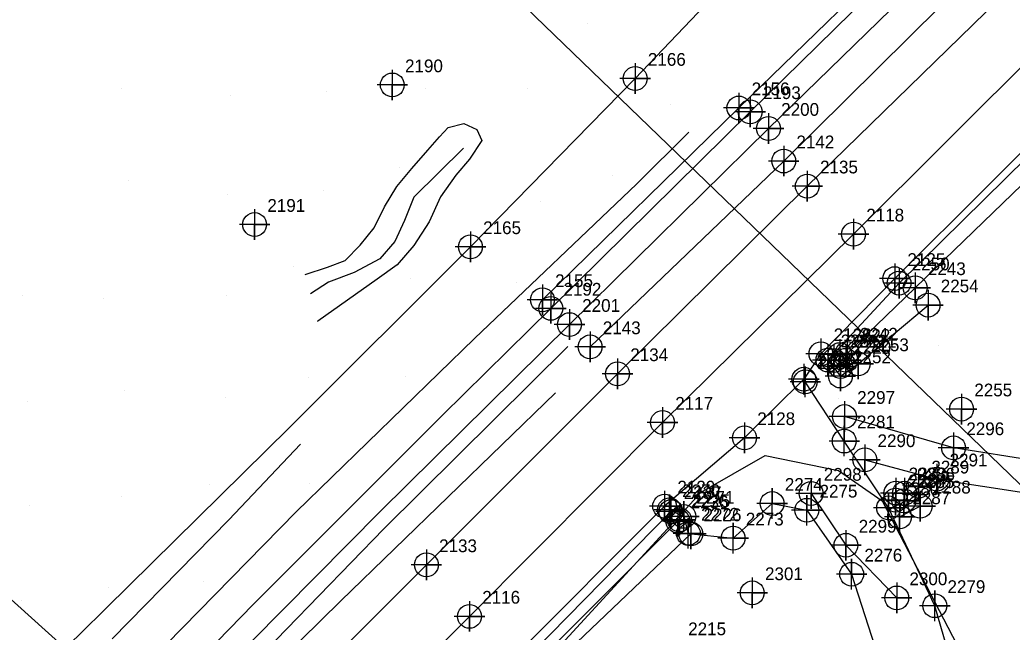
# Model space of a CAD drawing. Extents: x 1497074 to 1501343, y 481943 to 486114.
# Drawn here: x 1499348.3 to 1499543.2, y 485786 to 485906.2 of the extents above; entities that cross this region are included whole.
import ezdxf

# ---------------------------------------------------------------- set-up
doc = ezdxf.new("R2010")
doc.units = 0
for name, color, linetype in [('Exist DTM Breakline', 7, 'Continuous'), ('Exist DTM Breakline Cogo Number', 7, 'Continuous'), ('Exist DTM Breakline Cogo Point CELL', 7, 'Continuous'), ('Exist DTM Crownline', 7, 'Continuous'), ('Exist DTM Crownline Cogo Number', 7, 'Continuous'), ('Exist DTM Crownline Cogo Point CELL', 7, 'Continuous'), ('Exist DTM Regular Point CELL', 7, 'Continuous'), ('Exist DTM Regular Point Cogo Number', 7, 'Continuous'), ('Exist Roads EOP', 7, 'Continuous'), ('Exist Roads EOP Cogo Number', 7, 'Continuous'), ('Exist Roads EOP Cogo Point CELL', 7, 'Continuous'), ('Exist Roads EOP Other', 7, 'Continuous'), ('Exist Roads EOP Other Cogo Number', 7, 'Continuous'), ('Exist Roads EOP Other Cogo Point CELL', 7, 'Continuous'), ('Exist Roads Soil', 7, 'Continuous'), ('Exist Roads Soil Cogo Number', 7, 'Continuous'), ('Exist Roads Soil Cogo Point CELL', 7, 'Continuous'), ('Exist Structure Minor Drop Inlet Cogo Number', 7, 'Continuous'), ('Exist Structure Minor Drop Inlet Cogo Point CELL', 7, 'Continuous'), ('Exist Structure Minor Pipes RCP 15 Inch Cogo Number', 7, 'Continuous'), ('PH Exist DTM Boundary', 7, 'Continuous'), ('PH Exist DTM Breakline', 7, 'Continuous'), ('PH Exist DTM Obscure Area', 7, 'Continuous'), ('PH Exist DTM Point', 7, 'Continuous')]:
    doc.layers.add(name, color=color, linetype=linetype)

msp = doc.modelspace()

# ---------------------------------------------------------------- linework, layer by layer
at = {"layer": 'Exist DTM Breakline'}
for points in [[(1499436.78, 485861.61), (1499469.14, 485894.66), (1499501.99, 485929.18), (1499548.56, 485976.82), (1499593.63, 486022.53)], [(1499450.91, 485851.21), (1499489.51, 485888.87), (1499526.38, 485924.71), (1499562.56, 485959.26), (1499601.03, 485997.08)], [(1499611.02, 485988.63), (1499572.64, 485951.5), (1499535.23, 485915.04), (1499498.31, 485878.46), (1499460.28, 485841.96)], [(1499633.61, 485965.28), (1499596.06, 485928.18), (1499558.55, 485891.46), (1499520.96, 485854.49), (1499507, 485839.38), (1499509.44, 485836.24), (1499512.95, 485838.62), (1499526.66, 485850.17)], [(1499510.78, 485840.69), (1499524.13, 485853.56), (1499560.39, 485888.6), (1499597.55, 485924.95), (1499635.73, 485962.99)], [(1499508.16, 485839.3), (1499509.49, 485838.12), (1499510.53, 485839.33), (1499509.31, 485840.45), (1499508.16, 485839.3)], [(1499521.08, 485808.58), (1499525.11, 485810.67), (1499524.82, 485814.61)], [(1499503.68, 485813.19), (1499510.54, 485803), (1499520.51, 485792.67)], [(1499522.01, 485813.23), (1499520.35, 485813.26), (1499520.29, 485811.88), (1499521.88, 485811.75), (1499522.01, 485813.23)], [(1499476.17, 485809.61), (1499442.31, 485775.18), (1499413.69, 485747.11), (1499390.1, 485723.41), (1499365.97, 485699.71)], [(1499365.81, 485693.88), (1499372.19, 485702.59), (1499384.73, 485715.45), (1499415.49, 485745.88), (1499443.93, 485774.06), (1499477.52, 485807.76)], [(1499480.07, 485805.23), (1499446.52, 485773.33), (1499417.36, 485744.36), (1499395.55, 485722.68), (1499368.41, 485694.18)]]:
    msp.add_lwpolyline(points, dxfattribs=at)
at = {"layer": 'Exist DTM Breakline Cogo Point CELL'}
for points in [[(1499469.14, 485897.66), (1499469.14, 485891.66), (1499469.14, 485894.66), (1499472.14, 485894.66), (1499466.14, 485894.66)], [(1499489.51, 485891.87), (1499489.51, 485885.87), (1499489.51, 485888.87), (1499492.51, 485888.87), (1499486.51, 485888.87)], [(1499498.31, 485881.46), (1499498.31, 485875.46), (1499498.31, 485878.46), (1499501.31, 485878.46), (1499495.31, 485878.46)], [(1499436.78, 485864.61), (1499436.78, 485858.61), (1499436.78, 485861.61), (1499439.78, 485861.61), (1499433.78, 485861.61)], [(1499520.96, 485857.49), (1499520.96, 485851.49), (1499520.96, 485854.49), (1499523.96, 485854.49), (1499517.96, 485854.49)], [(1499524.13, 485856.56), (1499524.13, 485850.56), (1499524.13, 485853.56), (1499527.13, 485853.56), (1499521.13, 485853.56)], [(1499450.91, 485854.21), (1499450.91, 485848.21), (1499450.91, 485851.21), (1499453.91, 485851.21), (1499447.91, 485851.21)], [(1499526.66, 485853.17), (1499526.66, 485847.17), (1499526.66, 485850.17), (1499529.66, 485850.17), (1499523.66, 485850.17)], [(1499460.28, 485844.96), (1499460.28, 485838.96), (1499460.28, 485841.96), (1499463.28, 485841.96), (1499457.28, 485841.96)], [(1499510.78, 485843.69), (1499510.78, 485837.69), (1499510.78, 485840.69), (1499513.78, 485840.69), (1499507.78, 485840.69)], [(1499507, 485842.38), (1499507, 485836.38), (1499507, 485839.38), (1499510, 485839.38), (1499504, 485839.38)], [(1499512.95, 485841.62), (1499512.95, 485835.62), (1499512.95, 485838.62), (1499515.95, 485838.62), (1499509.95, 485838.62)], [(1499509.44, 485839.24), (1499509.44, 485833.24), (1499509.44, 485836.24), (1499512.44, 485836.24), (1499506.44, 485836.24)], [(1499524.82, 485817.61), (1499524.82, 485811.61), (1499524.82, 485814.61), (1499527.82, 485814.61), (1499521.82, 485814.61)], [(1499503.68, 485816.19), (1499503.68, 485810.19), (1499503.68, 485813.19), (1499506.68, 485813.19), (1499500.68, 485813.19)], [(1499525.11, 485813.67), (1499525.11, 485807.67), (1499525.11, 485810.67), (1499528.11, 485810.67), (1499522.11, 485810.67)], [(1499476.17, 485812.61), (1499476.17, 485806.61), (1499476.17, 485809.61), (1499479.17, 485809.61), (1499473.17, 485809.61)], [(1499477.52, 485810.76), (1499477.52, 485804.76), (1499477.52, 485807.76), (1499480.52, 485807.76), (1499474.52, 485807.76)], [(1499521.08, 485811.58), (1499521.08, 485805.58), (1499521.08, 485808.58), (1499524.08, 485808.58), (1499518.08, 485808.58)], [(1499480.07, 485808.23), (1499480.07, 485802.23), (1499480.07, 485805.23), (1499483.07, 485805.23), (1499477.07, 485805.23)], [(1499510.54, 485806), (1499510.54, 485800), (1499510.54, 485803), (1499513.54, 485803), (1499507.54, 485803)], [(1499520.51, 485795.67), (1499520.51, 485789.67), (1499520.51, 485792.67), (1499523.51, 485792.67), (1499517.51, 485792.67)]]:
    msp.add_lwpolyline(points, dxfattribs=at)
for centre in [(1499469.14, 485894.66), (1499489.51, 485888.87), (1499498.31, 485878.46), (1499436.78, 485861.61), (1499520.96, 485854.49), (1499524.13, 485853.56), (1499450.91, 485851.21), (1499526.66, 485850.17), (1499460.28, 485841.96), (1499510.78, 485840.69), (1499507, 485839.38), (1499512.95, 485838.62), (1499509.44, 485836.24), (1499524.82, 485814.61), (1499503.68, 485813.19), (1499476.17, 485809.61), (1499525.11, 485810.67), (1499477.52, 485807.76), (1499521.08, 485808.58), (1499480.07, 485805.23), (1499510.54, 485803), (1499520.51, 485792.67)]:
    msp.add_circle(centre, 2.34, dxfattribs=at)
at = {"layer": 'Exist DTM Crownline'}
msp.add_lwpolyline([(1499398.21, 485750.96), (1499436.6, 485789.05), (1499474.51, 485827.13), (1499512.03, 485864.09), (1499549.01, 485900.93), (1499585.78, 485937.13), (1499623.76, 485974.48)], dxfattribs=at)
at = {"layer": 'Exist DTM Crownline Cogo Point CELL'}
for points in [[(1499512.03, 485867.09), (1499512.03, 485861.09), (1499512.03, 485864.09), (1499515.03, 485864.09), (1499509.03, 485864.09)], [(1499474.51, 485830.13), (1499474.51, 485824.13), (1499474.51, 485827.13), (1499477.51, 485827.13), (1499471.51, 485827.13)], [(1499436.6, 485792.05), (1499436.6, 485786.05), (1499436.6, 485789.05), (1499439.6, 485789.05), (1499433.6, 485789.05)]]:
    msp.add_lwpolyline(points, dxfattribs=at)
for centre in [(1499512.03, 485864.09), (1499474.51, 485827.13), (1499436.6, 485789.05)]:
    msp.add_circle(centre, 2.34, dxfattribs=at)
at = {"layer": 'Exist DTM Regular Point CELL'}
for points in [[(1499421.44, 485896.39), (1499421.44, 485890.39), (1499421.44, 485893.39), (1499424.44, 485893.39), (1499418.44, 485893.39)], [(1499394.4, 485868.98), (1499394.4, 485862.98), (1499394.4, 485865.98), (1499397.4, 485865.98), (1499391.4, 485865.98)], [(1499533.25, 485832.75), (1499533.25, 485826.75), (1499533.25, 485829.75), (1499536.25, 485829.75), (1499530.25, 485829.75)], [(1499477.86, 485811), (1499477.86, 485805), (1499477.86, 485808), (1499480.86, 485808), (1499474.86, 485808)], [(1499492.14, 485796.66), (1499492.14, 485790.66), (1499492.14, 485793.66), (1499495.14, 485793.66), (1499489.14, 485793.66)]]:
    msp.add_lwpolyline(points, dxfattribs=at)
for centre in [(1499421.44, 485893.39), (1499394.4, 485865.98), (1499533.25, 485829.75), (1499477.86, 485808), (1499492.14, 485793.66)]:
    msp.add_circle(centre, 2.34, dxfattribs=at)
at = {"layer": 'Exist Roads EOP'}
for points in [[(1499388.62, 485759.64), (1499428.13, 485799.16), (1499465.68, 485836.67), (1499502.95, 485873.53), (1499540.47, 485910.16), (1499576.96, 485946.11), (1499615.32, 485983.68)], [(1499632.29, 485966.43), (1499594.27, 485928.49), (1499557.18, 485892.28), (1499520.11, 485855.36), (1499505.63, 485840.59), (1499502.28, 485835.61), (1499490.62, 485824.11), (1499474.93, 485810.68), (1499444.71, 485780.47), (1499406.68, 485742.77)]]:
    msp.add_lwpolyline(points, dxfattribs=at)
at = {"layer": 'Exist Roads EOP Cogo Point CELL'}
for points in [[(1499502.95, 485876.53), (1499502.95, 485870.53), (1499502.95, 485873.53), (1499505.95, 485873.53), (1499499.95, 485873.53)], [(1499520.11, 485858.36), (1499520.11, 485852.36), (1499520.11, 485855.36), (1499523.11, 485855.36), (1499517.11, 485855.36)], [(1499505.63, 485843.59), (1499505.63, 485837.59), (1499505.63, 485840.59), (1499508.63, 485840.59), (1499502.63, 485840.59)], [(1499465.68, 485839.67), (1499465.68, 485833.67), (1499465.68, 485836.67), (1499468.68, 485836.67), (1499462.68, 485836.67)], [(1499502.28, 485838.61), (1499502.28, 485832.61), (1499502.28, 485835.61), (1499505.28, 485835.61), (1499499.28, 485835.61)], [(1499490.62, 485827.11), (1499490.62, 485821.11), (1499490.62, 485824.11), (1499493.62, 485824.11), (1499487.62, 485824.11)], [(1499474.93, 485813.68), (1499474.93, 485807.68), (1499474.93, 485810.68), (1499477.93, 485810.68), (1499471.93, 485810.68)], [(1499428.13, 485802.16), (1499428.13, 485796.16), (1499428.13, 485799.16), (1499431.13, 485799.16), (1499425.13, 485799.16)]]:
    msp.add_lwpolyline(points, dxfattribs=at)
for centre in [(1499502.95, 485873.53), (1499520.11, 485855.36), (1499505.63, 485840.59), (1499465.68, 485836.67), (1499502.28, 485835.61), (1499490.62, 485824.11), (1499474.93, 485810.68), (1499428.13, 485799.16)]:
    msp.add_circle(centre, 2.34, dxfattribs=at)
at = {"layer": 'Exist Roads EOP Other'}
for points in [[(1499452.56, 485849.53), (1499491.73, 485888.12), (1499531.53, 485927.16), (1499564.34, 485959.26), (1499604.13, 485998.34)], [(1499606.72, 485994.43), (1499567.81, 485955.9), (1499533.79, 485922.37), (1499495.32, 485884.84), (1499456.23, 485846.34)], [(1499567.51, 485819.51), (1499548.11, 485819.52), (1499531.68, 485822.13), (1499510.24, 485828.28)], [(1499514.24, 485819.79), (1499528.4, 485816), (1499546.32, 485813.25), (1499566.25, 485813.1)]]:
    msp.add_lwpolyline(points, dxfattribs=at)
at = {"layer": 'Exist Roads EOP Other Cogo Point CELL'}
for points in [[(1499491.73, 485891.12), (1499491.73, 485885.12), (1499491.73, 485888.12), (1499494.73, 485888.12), (1499488.73, 485888.12)], [(1499495.32, 485887.84), (1499495.32, 485881.84), (1499495.32, 485884.84), (1499498.32, 485884.84), (1499492.32, 485884.84)], [(1499452.56, 485852.53), (1499452.56, 485846.53), (1499452.56, 485849.53), (1499455.56, 485849.53), (1499449.56, 485849.53)], [(1499456.23, 485849.34), (1499456.23, 485843.34), (1499456.23, 485846.34), (1499459.23, 485846.34), (1499453.23, 485846.34)], [(1499510.24, 485831.28), (1499510.24, 485825.28), (1499510.24, 485828.28), (1499513.24, 485828.28), (1499507.24, 485828.28)], [(1499531.68, 485825.13), (1499531.68, 485819.13), (1499531.68, 485822.13), (1499534.68, 485822.13), (1499528.68, 485822.13)], [(1499514.24, 485822.79), (1499514.24, 485816.79), (1499514.24, 485819.79), (1499517.24, 485819.79), (1499511.24, 485819.79)], [(1499528.4, 485819), (1499528.4, 485813), (1499528.4, 485816), (1499531.4, 485816), (1499525.4, 485816)]]:
    msp.add_lwpolyline(points, dxfattribs=at)
for centre in [(1499491.73, 485888.12), (1499495.32, 485884.84), (1499452.56, 485849.53), (1499456.23, 485846.34), (1499510.24, 485828.28), (1499531.68, 485822.13), (1499514.24, 485819.79), (1499528.4, 485816)]:
    msp.add_circle(centre, 2.34, dxfattribs=at)
at = {"layer": 'Exist Roads Soil'}
for points in [[(1499532.73, 485774.91), (1499527.98, 485791.14), (1499518.92, 485810.35), (1499510.21, 485823.48), (1499502.55, 485835.1)], [(1499475.88, 485809.97), (1499478.7, 485808.68), (1499479.58, 485805.35), (1499488.37, 485804.4), (1499496.03, 485811.2), (1499502.85, 485809.88), (1499511.66, 485797.32), (1499521.47, 485766.93)]]:
    msp.add_lwpolyline(points, dxfattribs=at)
at = {"layer": 'Exist Roads Soil Cogo Point CELL'}
for points in [[(1499502.55, 485832.1), (1499502.55, 485838.1), (1499502.55, 485835.1), (1499505.55, 485835.1), (1499499.55, 485835.1)], [(1499510.21, 485820.48), (1499510.21, 485826.48), (1499510.21, 485823.48), (1499513.21, 485823.48), (1499507.21, 485823.48)], [(1499496.03, 485808.2), (1499496.03, 485814.2), (1499496.03, 485811.2), (1499499.03, 485811.2), (1499493.03, 485811.2)], [(1499475.88, 485806.97), (1499475.88, 485812.97), (1499475.88, 485809.97), (1499478.88, 485809.97), (1499472.88, 485809.97)], [(1499502.85, 485806.88), (1499502.85, 485812.88), (1499502.85, 485809.88), (1499505.85, 485809.88), (1499499.85, 485809.88)], [(1499518.92, 485807.35), (1499518.92, 485813.35), (1499518.92, 485810.35), (1499521.92, 485810.35), (1499515.92, 485810.35)], [(1499478.7, 485805.68), (1499478.7, 485811.68), (1499478.7, 485808.68), (1499481.7, 485808.68), (1499475.7, 485808.68)], [(1499479.58, 485802.35), (1499479.58, 485808.35), (1499479.58, 485805.35), (1499482.58, 485805.35), (1499476.58, 485805.35)], [(1499488.37, 485801.4), (1499488.37, 485807.4), (1499488.37, 485804.4), (1499491.37, 485804.4), (1499485.37, 485804.4)], [(1499511.66, 485794.32), (1499511.66, 485800.32), (1499511.66, 485797.32), (1499514.66, 485797.32), (1499508.66, 485797.32)], [(1499527.98, 485788.14), (1499527.98, 485794.14), (1499527.98, 485791.14), (1499530.98, 485791.14), (1499524.98, 485791.14)]]:
    msp.add_lwpolyline(points, dxfattribs=at)
for centre in [(1499502.55, 485835.1), (1499510.21, 485823.48), (1499475.88, 485809.97), (1499496.03, 485811.2), (1499502.85, 485809.88), (1499518.92, 485810.35), (1499478.7, 485808.68), (1499479.58, 485805.35), (1499488.37, 485804.4), (1499511.66, 485797.32), (1499527.98, 485791.14)]:
    msp.add_circle(centre, 2.34, dxfattribs=at)
at = {"layer": 'Exist Structure Minor Drop Inlet Cogo Point CELL'}
for points in [[(1499509.31, 485843.45), (1499509.31, 485837.45), (1499509.31, 485840.45), (1499512.31, 485840.45), (1499506.31, 485840.45)], [(1499508.16, 485842.3), (1499508.16, 485836.3), (1499508.16, 485839.3), (1499511.16, 485839.3), (1499505.16, 485839.3)], [(1499509.49, 485841.12), (1499509.49, 485835.12), (1499509.49, 485838.12), (1499512.49, 485838.12), (1499506.49, 485838.12)], [(1499510.53, 485842.33), (1499510.53, 485836.33), (1499510.53, 485839.33), (1499513.53, 485839.33), (1499507.53, 485839.33)], [(1499520.35, 485816.26), (1499520.35, 485810.26), (1499520.35, 485813.26), (1499523.35, 485813.26), (1499517.35, 485813.26)], [(1499522.01, 485816.23), (1499522.01, 485810.23), (1499522.01, 485813.23), (1499525.01, 485813.23), (1499519.01, 485813.23)], [(1499520.29, 485814.88), (1499520.29, 485808.88), (1499520.29, 485811.88), (1499523.29, 485811.88), (1499517.29, 485811.88)], [(1499521.88, 485814.75), (1499521.88, 485808.75), (1499521.88, 485811.75), (1499524.88, 485811.75), (1499518.88, 485811.75)]]:
    msp.add_lwpolyline(points, dxfattribs=at)
for centre in [(1499508.16, 485839.3), (1499509.31, 485840.45), (1499510.53, 485839.33), (1499509.49, 485838.12), (1499520.35, 485813.26), (1499520.29, 485811.88), (1499521.88, 485811.75), (1499522.01, 485813.23)]:
    msp.add_circle(centre, 2.34, dxfattribs=at)
at = {"layer": 'PH Exist DTM Boundary'}
for points in [[(1499194.3, 485929.74), (1499565.8, 485594.67), (1499665.72, 485698.27), (1499305.84, 486045.38)], [(1498846.5, 485569.16), (1499227.59, 485244.03), (1499565.8, 485594.67), (1499194.3, 485929.74)]]:
    msp.add_lwpolyline(points, close=True, dxfattribs=at)
at = {"layer": 'PH Exist DTM Breakline'}
for points in [[(1499404.31, 485856.15), (1499408.69, 485857.61), (1499412.17, 485858.93), (1499415.1, 485861.92), (1499417.9, 485865.31), (1499419.88, 485869.45), (1499422.31, 485873.48), (1499425.29, 485877), (1499428.39, 485880.56), (1499430.71, 485883.22), (1499432.41, 485885.07), (1499435.51, 485885.83), (1499438.04, 485884.65), (1499438.99, 485882.5), (1499436.63, 485878.82), (1499433.93, 485875.69), (1499430.91, 485871.41), (1499428.69, 485866.49), (1499425.66, 485861.9), (1499422.41, 485858.1), (1499418.48, 485855.27), (1499406.81, 485847.04), (1499406.72, 485846.94)], [(1499373.87, 485780.29), (1499402.57, 485809.56), (1499437.61, 485843.62), (1499469.46, 485873.96), (1499479.65, 485884.14)], [(1499435.4, 485881.01), (1499425.68, 485871.33), (1499423.84, 485866.77), (1499421.96, 485862.64), (1499419.01, 485859.26), (1499413.97, 485856.59), (1499408.91, 485854.67), (1499405.38, 485852.4)], [(1499436.78, 485861.61), (1499401.17, 485826.08), (1499365.26, 485790.69)], [(1499452.56, 485849.53), (1499431.3, 485828.54), (1499394.13, 485791.35), (1499377.52, 485774.37)], [(1499381.05, 485771.3), (1499419.08, 485809.67), (1499456.23, 485846.34)], [(1499381.7, 485766.98), (1499419.8, 485806.26), (1499455.9, 485842.05)], [(1499453.52, 485832.97), (1499411.33, 485792.12), (1499383.77, 485765.01)], [(1499366.41, 485784.67), (1499389.32, 485807.98), (1499403.41, 485822.84)], [(1499263.77, 485665.44), (1499262.49, 485674.17), (1499261.7, 485679.68), (1499262.71, 485684.08), (1499271.15, 485700.06), (1499278.47, 485713.07), (1499285.81, 485724.17), (1499290.79, 485729.75), (1499300.92, 485739.04), (1499313.47, 485747.72), (1499325.83, 485755.49), (1499335.56, 485761.87), (1499348.39, 485774.33), (1499360.19, 485785.69), (1499365.26, 485790.69)]]:
    msp.add_lwpolyline(points, dxfattribs=at)
at = {"layer": 'PH Exist DTM Obscure Area'}
msp.add_lwpolyline([(1499410.86, 485734.19), (1499420.97, 485745.81), (1499439.88, 485767.52), (1499482.12, 485813.42), (1499494.67, 485820.64), (1499509.05, 485817.66), (1499517.66, 485811.73), (1499544.37, 485760.38), (1499585.53, 485650.61), (1499590.74, 485616.18), (1499602.17, 485593.63)], dxfattribs=at)
at = {"layer": 'PH Exist DTM Point'}
for p, q in [((1499459.76, 485905.5), (1499459.76, 485905.5)), ((1499368.2, 485892.73), (1499368.2, 485892.73)), ((1499408.61, 485892.19), (1499408.61, 485892.19)), ((1499428, 485892.72), (1499428, 485892.72)), ((1499447.97, 485892.75), (1499447.97, 485892.75)), ((1499389.64, 485891.29), (1499389.64, 485891.29)), ((1499476.14, 485889.55), (1499476.14, 485889.55)), ((1499422.93, 485877.14), (1499422.93, 485877.14)), ((1499369.67, 485874.73), (1499369.67, 485874.73)), ((1499464.67, 485875.63), (1499464.67, 485875.63)), ((1499407.96, 485872.76), (1499407.96, 485872.76)), ((1499389.05, 485871.81), (1499389.05, 485871.81)), ((1499450.62, 485870.44), (1499450.62, 485870.44)), ((1499402.13, 485857.84), (1499402.13, 485857.84)), ((1499424.98, 485855.36), (1499424.98, 485855.36)), ((1499445.74, 485854.69), (1499445.74, 485854.69)), ((1499348.78, 485852.05), (1499348.78, 485852.05)), ((1499364.75, 485851.54), (1499364.75, 485851.54)), ((1499388.87, 485851.97), (1499388.87, 485851.97)), ((1499528.66, 485842.33), (1499528.66, 485842.33)), ((1499404.93, 485835.93), (1499404.93, 485835.93)), ((1499424.04, 485836.18), (1499424.04, 485836.18)), ((1499368.83, 485833.44), (1499368.83, 485833.44)), ((1499349.76, 485831.2), (1499349.76, 485831.2)), ((1499388.77, 485832.05), (1499388.77, 485832.05)), ((1499509.11, 485831.76), (1499509.11, 485831.76)), ((1499385.46, 485814.94), (1499385.46, 485814.94)), ((1499405.26, 485815.11), (1499405.26, 485815.11)), ((1499368.19, 485812.57), (1499368.19, 485812.57)), ((1499528.67, 485812.15), (1499528.67, 485812.15)), ((1499350.14, 485810.86), (1499350.14, 485810.86)), ((1499365.69, 485794.74), (1499365.69, 485794.74)), ((1499384.4, 485795.86), (1499384.4, 485795.86)), ((1499529.25, 485794.24), (1499529.25, 485794.24)), ((1499348.58, 485792.22), (1499348.58, 485792.22))]:
    msp.add_line(p, q, dxfattribs=at)

# ---------------------------------------------------------------- texts
at = {"layer": 'Exist DTM Breakline Cogo Number'}
for s, p in [('2166', (1499471.64, 485897.16)), ('2156', (1499492.01, 485891.38)), ('2142', (1499500.81, 485880.96)), ('2165', (1499439.28, 485864.11)), ('2250', (1499523.46, 485856.99)), ('2243', (1499526.63, 485856.06)), ('2155', (1499453.41, 485853.71)), ('2254', (1499529.16, 485852.67)), ('2143', (1499462.78, 485844.46)), ('2242', (1499513.28, 485843.2)), ('2251', (1499509.5, 485841.88)), ('2253', (1499515.45, 485841.12)), ('2252', (1499511.94, 485838.74)), ('2289', (1499527.32, 485817.11)), ('2298', (1499506.18, 485815.69)), ('2288', (1499527.61, 485813.17)), ('2237', (1499478.67, 485812.11)), ('2236', (1499480.02, 485810.26)), ('2287', (1499523.58, 485811.08)), ('2226', (1499482.57, 485807.73)), ('2299', (1499513.04, 485805.5)), ('2300', (1499523.01, 485795.17))]:
    msp.add_text(s, height=2.5, dxfattribs=at).set_placement(p)
at = {"layer": 'Exist DTM Crownline Cogo Number'}
for s, p in [('2118', (1499514.53, 485866.59)), ('2117', (1499477.01, 485829.63)), ('2116', (1499439.1, 485791.55))]:
    msp.add_text(s, height=2.5, dxfattribs=at).set_placement(p)
at = {"layer": 'Exist DTM Regular Point Cogo Number'}
for s, p in [('2190', (1499423.94, 485895.89)), ('2191', (1499396.9, 485868.48)), ('2255', (1499535.75, 485832.25)), ('2301', (1499494.64, 485796.16)), ('2215', (1499479.55, 485785.35))]:
    msp.add_text(s, height=2.5, dxfattribs=at).set_placement(p)
at = {"layer": 'Exist Roads EOP Cogo Number'}
for s, p in [('2135', (1499505.45, 485876.03)), ('2125', (1499522.61, 485857.86)), ('2126', (1499508.13, 485843.09)), ('2134', (1499468.18, 485839.17)), ('2127', (1499504.78, 485838.11)), ('2128', (1499493.12, 485826.61)), ('2129', (1499477.43, 485813.18)), ('2133', (1499430.63, 485801.66))]:
    msp.add_text(s, height=2.5, dxfattribs=at).set_placement(p)
at = {"layer": 'Exist Roads EOP Other Cogo Number'}
for s, p in [('2193', (1499494.23, 485890.62)), ('2200', (1499497.82, 485887.34)), ('2192', (1499455.06, 485852.03)), ('2201', (1499458.73, 485848.84)), ('2297', (1499512.74, 485830.78)), ('2296', (1499534.18, 485824.63)), ('2290', (1499516.74, 485822.29)), ('2291', (1499530.9, 485818.5))]:
    msp.add_text(s, height=2.5, dxfattribs=at).set_placement(p)
at = {"layer": 'Exist Roads Soil Cogo Number'}
for s, p in [('2282', (1499505.05, 485837.6)), ('2281', (1499512.71, 485825.98)), ('2274', (1499498.53, 485813.7)), ('2270', (1499478.38, 485812.47)), ('2271', (1499481.2, 485811.18)), ('2275', (1499505.35, 485812.38)), ('2280', (1499521.42, 485812.85)), ('2272', (1499482.08, 485807.85)), ('2273', (1499490.87, 485806.9)), ('2276', (1499514.16, 485799.82)), ('2279', (1499530.48, 485793.64))]:
    msp.add_text(s, height=2.5, dxfattribs=at).set_placement(p)
at = {"layer": 'Exist Structure Minor Drop Inlet Cogo Number'}
for s, p in [('2222', (1499511.81, 485842.96)), ('2223', (1499510.66, 485841.8)), ('2220', (1499511.99, 485840.62)), ('2221', (1499513.03, 485841.83)), ('2283', (1499522.85, 485815.76)), ('2286', (1499524.51, 485815.73)), ('2284', (1499522.79, 485814.38)), ('2285', (1499524.38, 485814.25))]:
    msp.add_text(s, height=2.5, dxfattribs=at).set_placement(p)
at = {"layer": 'Exist Structure Minor Pipes RCP 15 Inch Cogo Number'}
msp.add_text('2225', height=2.5, dxfattribs=at).set_placement((1499480.36, 485810.5))

doc.saveas('drawing.dxf')
